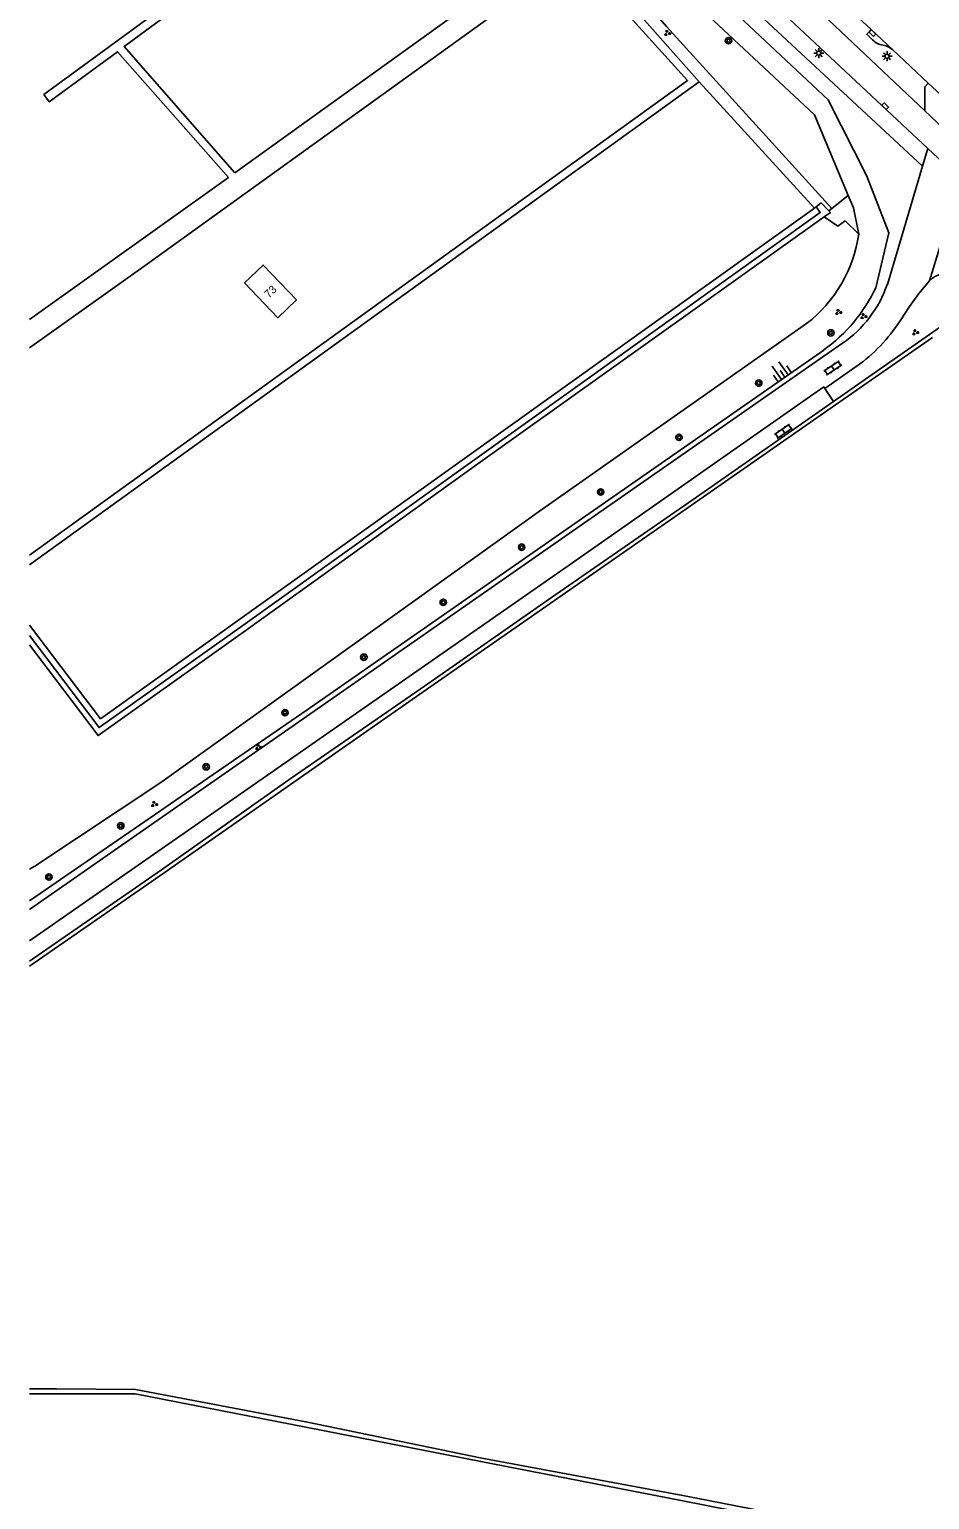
# Model space of a CAD drawing. Extents: x 130998 to 133001, y 398999 to 403002.
# Drawn here: x 131000 to 131112.5, y 399191.6 to 399375.3 of the extents above; entities that cross this region are included whole.
import ezdxf

# ---------------------------------------------------------------- set-up
doc = ezdxf.new("R2010")
doc.units = 0
for name, color, linetype in [('gg-afsc-hekwerk', 7, 'Continuous'), ('gg-anno-huisnummerreeks BGT', 7, 'Continuous'), ('gg-bbg-gedigitaliseerde bebouwing', 7, 'Continuous'), ('gg-knt-BGT kruinlijn', 7, 'Continuous'), ('gg-knt-bovenkant onderkant talud', 7, 'Continuous'), ('gg-knt-bronhoudergrens', 7, 'Continuous'), ('gg-knt-onverhard', 7, 'Continuous'), ('gg-knt-verharding', 7, 'Continuous'), ('gg-knt-verharding nz', 7, 'Continuous'), ('gt-grn-groengrens', 7, 'Continuous'), ('gt-grn-weggrens', 7, 'Continuous'), ('gt-symb-boom', 7, 'Continuous'), ('gt-symb-groenvak', 7, 'Continuous'), ('gt-symb-klinker verharding', 7, 'Continuous'), ('gt-symb-kolk', 7, 'Continuous'), ('gt-symb-lichtmast', 7, 'Continuous'), ('gt-symb-talud symbool', 7, 'Continuous'), ('gx-grn-maaiveld', 7, 'Continuous')]:
    doc.layers.add(name, color=color, linetype=linetype)

# ---------------------------------------------------------------- blocks, each defined once
blk = doc.blocks.new('gt0-KOLK')
at = {"layer": 'gt-symb-kolk'}
blk.add_lwpolyline([(0, 0), (0.37, 0), (0.37, 0.4), (-0.38, 0.4), (-0.38, 0), (0, 0)], dxfattribs=at)
blk = doc.blocks.new('gt0-LMAST')
at = {"layer": 'gt-symb-lichtmast'}
for p, q in [((-0.18, 0.17), (-0.45, 0.44)), ((-0.01, 0.25), (-0.01, 0.62)), ((0.17, 0.17), (0.44, 0.44)), ((-0.26, 0), (-0.63, 0)), ((-0.18, -0.18), (-0.45, -0.45)), ((-0.01, -0.25), (-0.01, -0.63)), ((0.44, -0.45), (0.17, -0.18)), ((0.24, 0), (0.62, 0))]:
    blk.add_line(p, q, dxfattribs=at)
blk.add_circle((-0.01, 0), 0.25, dxfattribs=at)
blk = doc.blocks.new('gt0-GRVAK')
at = {"layer": 'gt-symb-groenvak'}
for p, q in [((-0.11, 0.19), (-0.23, 0.24)), ((-0.18, 0.15), (0.09, 0.15)), ((-0.09, 0.21), (-0.16, 0.32)), ((-0.05, 0.21), (-0.05, 0.39)), ((0, 0.21), (0.06, 0.32)), ((0.01, 0.19), (0.13, 0.24)), ((0.26, -0.05), (0.2, 0.06)), ((0.3, -0.05), (0.3, 0.13)), ((0.35, -0.05), (0.41, 0.06)), ((-0.24, -0.23), (-0.36, -0.18)), ((-0.32, -0.26), (-0.05, -0.26)), ((-0.23, -0.21), (-0.29, -0.09)), ((-0.18, -0.2), (-0.18, -0.02)), ((-0.14, -0.21), (-0.07, -0.09)), ((-0.12, -0.23), (0, -0.18)), ((0.24, -0.07), (0.12, -0.02)), ((0.17, -0.11), (0.44, -0.11)), ((0.37, -0.07), (0.49, -0.02))]:
    blk.add_line(p, q, dxfattribs=at)
blk = doc.blocks.new('gt0-BOOM')
at = {"layer": 'gt-symb-boom'}
for radius in [0.4, 0.2]:
    blk.add_circle((0, 0), radius, dxfattribs=at)
blk = doc.blocks.new('gt0-KL1')
at = {"layer": 'gt-symb-klinker verharding'}
for p, q in [((-1.15, 0.3), (1.15, 0.3)), ((-1, -0.3), (-1, 0.3)), ((-0.5, 0.3), (-0.5, 0.45)), ((0, -0.3), (0, 0.3)), ((0.5, 0.3), (0.5, 0.45)), ((1, -0.3), (1, 0.3)), ((-1.15, -0.3), (1.15, -0.3)), ((-0.5, -0.45), (-0.5, -0.3)), ((0.5, -0.45), (0.5, -0.3))]:
    blk.add_line(p, q, dxfattribs=at)
blk = doc.blocks.new('gt0-TALUD_1')
at = {"layer": 'gt-symb-talud symbool'}
for p, q in [((-1, -1), (-1, 0)), ((-0.5, -2), (-0.5, 0)), ((0, -1), (0, 0)), ((0.5, -2), (0.5, 0)), ((1, -1), (1, 0))]:
    blk.add_line(p, q, dxfattribs=at)

msp = doc.modelspace()

# ---------------------------------------------------------------- linework, layer by layer
at = {"layer": 'gg-afsc-hekwerk'}
for p in [(131068.78, 399385.62), (131098.14, 399352.95)]:
    msp.add_line(p, (131083.74, 399368.75), dxfattribs=at)
msp.add_lwpolyline([(131000, 399300.82), (131008.89, 399289.14), (131098.14, 399352.95)], dxfattribs=at)
at = {"layer": 'gg-bbg-gedigitaliseerde bebouwing'}
msp.add_lwpolyline([(131026.9, 399343.62), (131031.06, 399339.27), (131033.39, 399341.49), (131029.23, 399345.85), (131026.9, 399343.62)], dxfattribs=at)
at = {"layer": 'gg-knt-BGT kruinlijn'}
for points in [[(131074.25, 399390.52), (131099.87, 399366.49), (131104.68, 399356.94), (131107.45, 399349.86), (131105.81, 399343.01)], [(131000, 399266.39), (131034.73, 399290.25), (131099.31, 399335.23)]]:
    msp.add_lwpolyline(points, dxfattribs=at)
msp.add_arc((131087.4, 399351.78), 20.39, 305.7458, 334.5432, dxfattribs=at)
at = {"layer": 'gg-knt-bovenkant onderkant talud'}
for points in [[(131072.32, 399388.79), (131098.15, 399364.64), (131102.38, 399354.53)], [(131103.68, 399349.72), (131103.02, 399352.99), (131102.38, 399354.53)], [(131000, 399270.36), (131000.7, 399270.73), (131016.42, 399281.19), (131063.78, 399315.1), (131097.15, 399338.54)]]:
    msp.add_lwpolyline(points, dxfattribs=at)
msp.add_arc((131086.79, 399352.08), 17.05, 307.414, 352.0547, dxfattribs=at)
at = {"layer": 'gg-knt-bronhoudergrens'}
msp.add_lwpolyline([(131103.68, 399349.72), (131102, 399351.36), (131101.07, 399350.71)], dxfattribs=at)
at = {"layer": 'gg-knt-onverhard'}
for p, q in [((131000, 399308.37), (131083.74, 399368.75)), ((131000, 399339.04), (131024.89, 399356.79))]:
    msp.add_line(p, q, dxfattribs=at)
for points in [[(131024.89, 399356.79), (131011.02, 399372.51), (131002.49, 399366.23), (131001.82, 399367.15), (131052.32, 399404.1)], [(131025.68, 399357.36), (131066.28, 399386.57), (131052.1, 399402.73), (131011.85, 399373.17), (131025.68, 399357.36)], [(131000, 399335.52), (131014.48, 399345.8), (131068.2, 399384.48), (131082.29, 399368.93), (131000, 399309.6)]]:
    msp.add_lwpolyline(points, dxfattribs=at)
at = {"layer": 'gg-knt-verharding'}
for p, q in [((131085.51, 399393.69), (131105.23, 399375.27)), ((131111.64, 399358.19), (131075.64, 399391.76)), ((131105.23, 399375.27), (131107.95, 399372.73)), ((131107.95, 399372.73), (131112.38, 399368.59)), ((131112.38, 399368.59), (131121.2, 399360.34)), ((131118.24, 399359.13), (131111.95, 399365.12)), ((131111.64, 399358.19), (131112.33, 399360.43)), ((131112.33, 399360.43), (131116.07, 399356.92)), ((131107.26, 399343.42), (131111.64, 399358.19)), ((131099.43, 399330.42), (131103.38, 399333.16))]:
    msp.add_line(p, q, dxfattribs=at)
for points in [[(131051.92, 399425.26), (131049.41, 399422.55), (131051.18, 399420.86), (131050.97, 399420.63), (131059.12, 399414.44), (131061.04, 399412.87), (131084.22, 399391.33), (131111.95, 399365.12)], [(131112.33, 399360.43), (131083.46, 399387.44), (131060.8, 399408.71), (131059.86, 399409.56), (131057.6, 399411.45), (131054.36, 399413.84), (131044.99, 399420.99)], [(131105.42, 399373.98), (131104.69, 399374.69), (131105.23, 399375.27)], [(131112.38, 399368.59), (131111.95, 399368.11), (131111.95, 399365.12)], [(131108.84, 399338.87), (131110.02, 399340.67), (131111.2, 399342.28), (131112.54, 399343.89)], [(131000, 399265.3), (131066.52, 399311.62), (131101.67, 399336.07)]]:
    msp.add_lwpolyline(points, dxfattribs=at)
for centre, radius, start, end in [((131107.07, 399375.65), 2.35, 225.2127, 261.412), ((131106.24, 399370.77), 2.6, 48.9562, 79.3798), ((131114.49, 399342.02), 2.7, 57.3551, 136.2014), ((131093.11, 399348.37), 14.98, 304.8091, 340.7066), ((131091.35, 399350.13), 20.8, 305.3269, 327.2356)]:
    msp.add_arc(centre, radius, start, end, dxfattribs=at)
at = {"layer": 'gg-knt-verharding nz'}
msp.add_lwpolyline([(131000, 399261.4), (131067.76, 399308.55), (131099.3, 399330.61), (131099.43, 399330.42)], dxfattribs=at)
at = {"layer": 'gt-grn-groengrens'}
for p, q in [((131100.3, 399352.91), (131102.38, 399354.53)), ((131098.36, 399353.11), (131098.14, 399352.95)), ((131099.38, 399351.86), (131101.07, 399350.71)), ((131099.94, 399352.62), (131100.3, 399352.91))]:
    msp.add_line(p, q, dxfattribs=at)
for points in [[(131070.04, 399386.74), (131079.66, 399375.67), (131100.3, 399352.91)], [(131098.36, 399353.11), (131098.99, 399353.61), (131099.94, 399352.62)], [(131098.36, 399353.11), (131098.86, 399352.41), (131055.69, 399321.55), (131026.98, 399300.99), (131008.72, 399288.05), (131000, 399299.53)], [(131000, 399298.38), (131008.58, 399287.03), (131027.39, 399300.42), (131056.08, 399321.01), (131099.38, 399351.86)], [(131099.94, 399352.62), (131100.15, 399352.41), (131099.38, 399351.86)]]:
    msp.add_lwpolyline(points, dxfattribs=at)
at = {"layer": 'gt-grn-weggrens'}
msp.add_line((131115.73, 399354.36), (131112.54, 399343.89), dxfattribs=at)
at = {"layer": 'gx-grn-maaiveld'}
msp.add_line((131100.53, 399328.79), (131099.43, 399330.42), dxfattribs=at)
for points in [[(131100.53, 399328.79), (131115.17, 399339), (131115.5, 399338.58), (131114.9, 399338.14)], [(131000, 399258.24), (131016.84, 399269.89), (131033.06, 399281.23), (131049.65, 399292.82), (131065.64, 399303.92), (131075.65, 399310.88), (131083.33, 399316.23), (131100.76, 399328.36), (131112.91, 399336.81)], [(131000, 399258.83), (131016.5, 399270.28), (131032.73, 399281.71), (131049.4, 399293.21), (131065.28, 399304.28), (131075.02, 399311.04), (131082.97, 399316.55), (131100.53, 399328.79)], [(131000, 399205.38), (131003.37, 399205.38), (131013.27, 399205.33), (131034.57, 399201.28), (131056.56, 399196.74), (131081.69, 399192.05), (131103.71, 399187.79), (131130.85, 399182.48), (131142.84, 399179.98)], [(131000, 399204.77), (131003.33, 399204.78), (131013.24, 399204.75), (131034.58, 399200.59), (131056.43, 399196.3), (131081.48, 399191.43), (131103.64, 399187.08), (131130.71, 399181.82), (131142.54, 399179.49)]]:
    msp.add_lwpolyline(points, dxfattribs=at)

# ---------------------------------------------------------------- block references
at = {"layer": 'gt-symb-boom'}
for p in [(131087.4, 399373.89), (131100.2, 399337.38), (131091.18, 399331.1), (131081.22, 399324.32), (131071.42, 399317.48), (131061.54, 399310.58), (131051.74, 399303.69), (131041.81, 399296.83), (131031.95, 399289.9), (131022.1, 399283.14), (131011.42, 399275.76), (131002.44, 399269.36)]:
    msp.add_blockref('gt0-BOOM', p, dxfattribs=at)
at = {"layer": 'gt-symb-groenvak'}
for p in [(131079.74, 399374.83), (131101.13, 399339.96), (131104.28, 399339.45), (131110.75, 399337.44), (131028.62, 399285.6), (131015.6, 399278.47)]:
    msp.add_blockref('gt0-GRVAK', p, dxfattribs=at)
at = {"layer": 'gt-symb-klinker verharding'}
for p, rotation in [((131100.44, 399332.98), -145.75398865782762), ((131094.26, 399325.07), -145.75398865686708)]:
    msp.add_blockref('gt0-KL1', p, dxfattribs=dict(at, rotation=rotation))
at = {"layer": 'gt-symb-kolk'}
for p, rotation in [((131105.53, 399374.98), 136.95762874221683), ((131106.86, 399365.55), -43.37961801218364)]:
    msp.add_blockref('gt0-KOLK', p, dxfattribs=dict(at, rotation=rotation))
at = {"layer": 'gt-symb-lichtmast'}
for p in [(131098.69, 399372.34), (131107.23, 399371.95)]:
    msp.add_blockref('gt0-LMAST', p, dxfattribs=at)
at = {"layer": 'gt-symb-talud symbool', "xscale": 0.9997919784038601, "yscale": 0.9997919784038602, "rotation": -145.10187644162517}
msp.add_blockref('gt0-TALUD_1', (131094.43, 399331.84), dxfattribs=at)

# ---------------------------------------------------------------- texts
at = {"layer": 'gg-anno-huisnummerreeks BGT'}
msp.add_text('73', height=1, rotation=43.7, dxfattribs=at).set_placement((131029.93, 399341.66))

doc.saveas('drawing.dxf')
